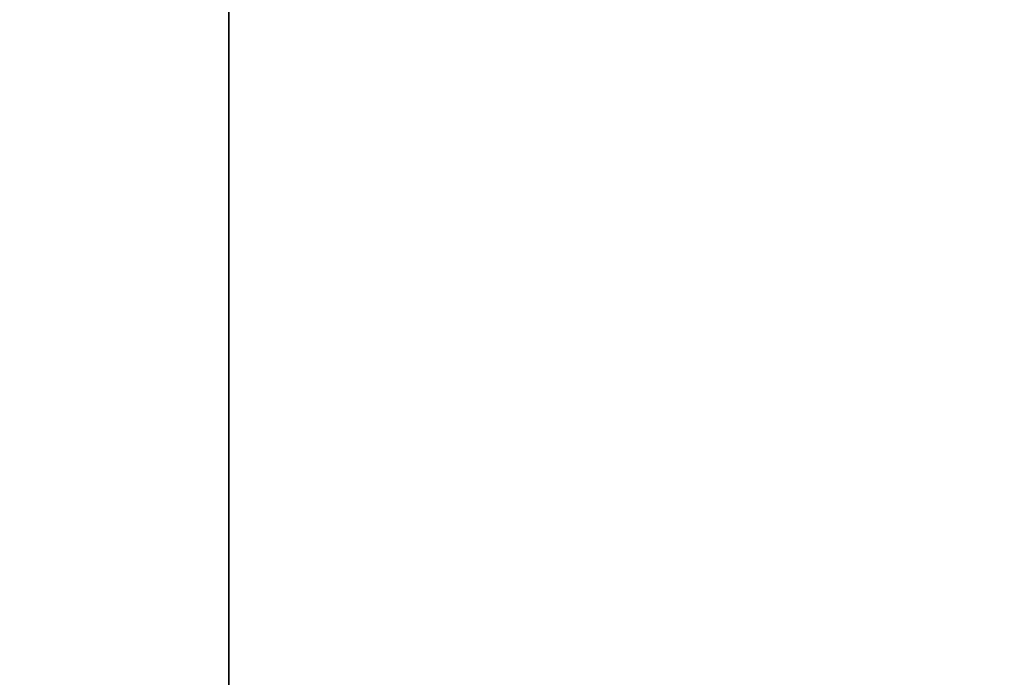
# Model space of a CAD drawing. Header units: millimetres. Extents: x -493 to 6693, y -115 to 145.
# Tile 655 of 656: x 2546 to 2600, y 17 to 53. Entities that reach past the tile are written whole.
import ezdxf

# ---------------------------------------------------------------- set-up
doc = ezdxf.new("R2010")
doc.units = ezdxf.units.MM
doc.layers.add('151', color=7, linetype='Continuous', true_color=0xffffff)

# ---------------------------------------------------------------- blocks, each defined once
blk = doc.blocks.new('UG_SURFACE_003')
at = {"layer": '151', "color": 252, "linetype": 'Continuous', "lineweight": 35}
for points in [[(2407.5, -15, -7.75), (2407.5, 135, -7.75), (2557.5, 135, -7.75), (2557.5, -15, -7.75)], [(3592.5, -15, 2200.25), (3592.5, 135, 2200.25), (2407.5, 135, 2200.25), (2407.5, -15, 2200.25)], [(2557.5, -15, 2050.25), (2557.5, 135, 2050.25), (3442.5, 135, 2050.25), (3442.5, -15, 2050.25)], [(2557.5, -15, -7.75), (2557.5, 135, -7.75), (2557.5, 135, 2050.25), (2557.5, -15, 2050.25)]]:
    blk.add_3dface(points, dxfattribs=at)

msp = doc.modelspace()

# ---------------------------------------------------------------- linework, layer by layer
at = {"layer": '151', "color": 253, "linetype": 'Continuous', "lineweight": -3}
for p, q in [((2557.5, -15, 2050.25), (2557.5, 135, 2050.25)), ((2557.5, 135, -7.75), (2557.5, -15, -7.75))]:
    msp.add_line(p, q, dxfattribs=at)

# ---------------------------------------------------------------- block references
msp.add_blockref('UG_SURFACE_003', (0, 0), dxfattribs=at)

doc.saveas('drawing.dxf')
